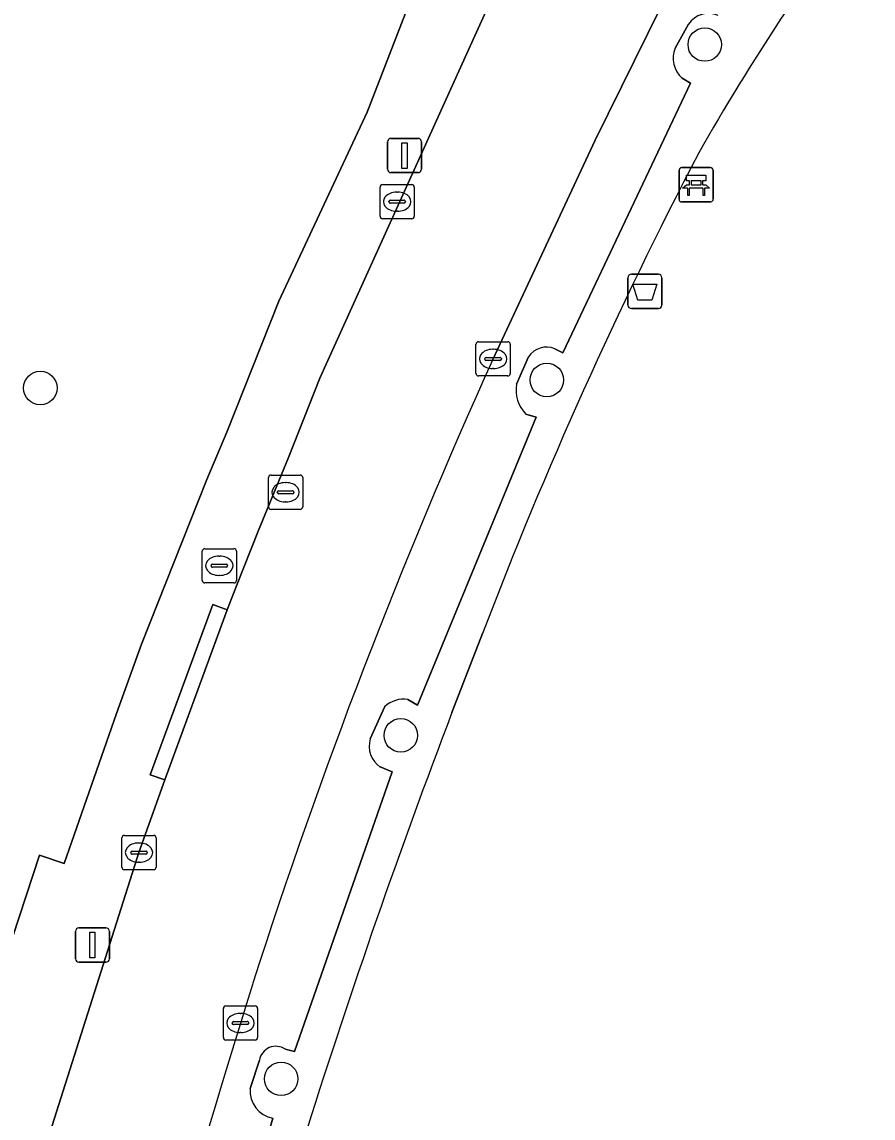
# Model space of a CAD drawing. Extents: x 161692 to 162379, y 380760 to 381678.
# Drawn here: x 161909.81 to 161934.68, y 380930.23 to 380962.24 of the extents above; entities that cross this region are included whole.
import ezdxf

# ---------------------------------------------------------------- set-up
doc = ezdxf.new("R2010")
doc.units = 0
for name, color, linetype in [('IMGEO_Afvalbak', 7, 'Continuous'), ('IMGEO_Bank', 7, 'Continuous'), ('IMGEO_Boom', 7, 'Continuous'), ('IMGEO_Brandkraan', 7, 'Continuous'), ('IMGEO_Erf', 7, 'Continuous'), ('IMGEO_Groenvoorziening', 7, 'Continuous'), ('IMGEO_Kolk', 7, 'Continuous'), ('IMGEO_Lichtmast', 7, 'Continuous'), ('IMGEO_Parkeervlak_open', 7, 'Continuous'), ('IMGEO_Rijbaan_lokaal_open', 7, 'Continuous'), ('IMGEO_Rioolput', 7, 'Continuous'), ('IMGEO_Voetpad_open', 7, 'Continuous')]:
    doc.layers.add(name, color=color, linetype=linetype)

msp = doc.modelspace()

# ---------------------------------------------------------------- linework, layer by layer
at = {"layer": 'IMGEO_Afvalbak'}
for p, q in [((161927.518, 380953.972), (161927.518, 380954.772)), ((161927.518, 380954.772), (161927.518, 380953.972)), ((161927.618, 380954.872), (161928.408, 380954.872)), ((161928.408, 380954.872), (161927.618, 380954.872)), ((161928.508, 380954.772), (161928.508, 380953.972)), ((161928.508, 380953.972), (161928.508, 380954.772)), ((161928.408, 380953.872), (161927.618, 380953.872)), ((161927.618, 380953.872), (161928.408, 380953.872))]:
    msp.add_line(p, q, dxfattribs=at)
msp.add_lwpolyline([(161927.661, 380954.586), (161928.365, 380954.586), (161928.216, 380954.116), (161927.81, 380954.116), (161927.661, 380954.586)], dxfattribs=at)
for centre, start, end in [((161927.618, 380954.772), 90, 180), ((161927.618, 380954.772), 90, 180), ((161928.408, 380954.772), 0, 90), ((161928.408, 380954.772), 360, 90), ((161927.618, 380953.972), 180, 270), ((161927.618, 380953.972), 180, 270), ((161928.408, 380953.972), 270, 0), ((161928.408, 380953.972), 270, 0)]:
    msp.add_arc(centre, 0.1, start, end, dxfattribs=at)
at = {"layer": 'IMGEO_Bank'}
for p, q in [((161929.01, 380957.063), (161929.01, 380957.904)), ((161929.01, 380957.904), (161929.01, 380957.063)), ((161929.085, 380957.988), (161929.926, 380957.988)), ((161929.926, 380957.988), (161929.085, 380957.988)), ((161930.01, 380957.913), (161930.01, 380957.072)), ((161930.01, 380957.072), (161930.01, 380957.913)), ((161929.319, 380957.494), (161929.319, 380957.6)), ((161929.363, 380957.6), (161929.363, 380957.494)), ((161929.651, 380957.606), (161929.369, 380957.606)), ((161929.657, 380957.494), (161929.657, 380957.6)), ((161929.701, 380957.6), (161929.701, 380957.494)), ((161929.707, 380957.386), (161929.314, 380957.386)), ((161929.369, 380957.488), (161929.651, 380957.488)), ((161929.935, 380956.988), (161929.094, 380956.988)), ((161929.094, 380956.988), (161929.935, 380956.988))]:
    msp.add_line(p, q, dxfattribs=at)
for points in [[(161929.313, 380957.606), (161929.227, 380957.606), (161929.227, 380957.767), (161929.79, 380957.767), (161929.79, 380957.606), (161929.707, 380957.606)], [(161929.257, 380957.386), (161929.115, 380957.386), (161929.227, 380957.488), (161929.313, 380957.488)], [(161929.307, 380957.379), (161929.307, 380957.172), (161929.264, 380957.172), (161929.264, 380957.379)], [(161929.707, 380957.488), (161929.79, 380957.488), (161929.902, 380957.386), (161929.763, 380957.386)], [(161929.757, 380957.379), (161929.757, 380957.172), (161929.713, 380957.172), (161929.713, 380957.379)]]:
    msp.add_lwpolyline(points, dxfattribs=at)
for centre, radius, start, end in [((161929.088, 380957.91), 0.0779, 92.4484, 184.2845), ((161929.088, 380957.91), 0.0779, 92.4484, 184.2845), ((161929.932, 380957.91), 0.0779, 2.4484, 94.2845), ((161929.932, 380957.91), 0.0779, 2.4484, 94.2845), ((161929.312, 380957.599), 0.00671, 2.8957, 87.1043), ((161929.369, 380957.599), 0.00671, 92.8957, 177.1043), ((161929.651, 380957.599), 0.00671, 2.8957, 87.1043), ((161929.708, 380957.599), 0.00671, 92.8957, 177.1043), ((161929.257, 380957.379), 0.00671, 2.8957, 87.1043), ((161929.314, 380957.379), 0.00671, 92.8957, 177.1043), ((161929.312, 380957.495), 0.00671, 272.8957, 357.1043), ((161929.369, 380957.495), 0.00671, 182.8957, 267.1043), ((161929.651, 380957.495), 0.00671, 272.8957, 357.1043), ((161929.708, 380957.495), 0.00671, 182.8957, 267.1043), ((161929.706, 380957.379), 0.00671, 2.8957, 87.1043), ((161929.763, 380957.379), 0.00671, 92.8957, 177.1043), ((161929.088, 380957.066), 0.0779, 182.4484, 274.2845), ((161929.088, 380957.066), 0.0779, 182.4484, 274.2845), ((161929.932, 380957.066), 0.0779, 272.4484, 4.2845), ((161929.932, 380957.066), 0.0779, 272.4484, 4.2845)]:
    msp.add_arc(centre, radius, start, end, dxfattribs=at)
at = {"layer": 'IMGEO_Boom'}
for centre in [(161929.762, 380961.582), (161925.148, 380951.785), (161910.348, 380951.55), (161920.881, 380941.405), (161917.385, 380931.372)]:
    msp.add_circle(centre, 0.489, dxfattribs=at)
at = {"layer": 'IMGEO_Brandkraan'}
for p, q in [((161915.079, 380945.932), (161915.079, 380946.784)), ((161915.154, 380946.858), (161916.006, 380946.858)), ((161916.08, 380946.784), (161916.08, 380945.932)), ((161915.338, 380946.352), (161915.338, 380946.364)), ((161915.381, 380946.401), (161915.779, 380946.401)), ((161915.567, 380946.638), (161915.592, 380946.638)), ((161915.822, 380946.364), (161915.822, 380946.352)), ((161915.776, 380946.315), (161915.378, 380946.315)), ((161915.59, 380946.078), (161915.565, 380946.078)), ((161916.006, 380945.858), (161915.154, 380945.858))]:
    msp.add_line(p, q, dxfattribs=at)
for points in [[(161915.079, 380945.932), (161915.079, 380946.784)], [(161915.154, 380946.858), (161916.006, 380946.858)], [(161916.08, 380946.784), (161916.08, 380945.932)], [(161916.006, 380945.858), (161915.154, 380945.858)]]:
    msp.add_lwpolyline(points, dxfattribs=at)
for centre, radius, start, end in [((161915.156, 380946.782), 0.0765, 91.552, 178.448), ((161915.156, 380946.782), 0.0765, 91.552, 178.448), ((161916.004, 380946.782), 0.0765, 1.552, 88.448), ((161916.004, 380946.782), 0.0765, 1.552, 88.448), ((161915.378, 380946.361), 0.0403, 85.8775, 175.7526), ((161915.375, 380946.351), 0.0366, 178.938, 274.7102), ((161915.779, 380946.358), 0.043, 264.8664, 352.4533), ((161915.783, 380946.363), 0.0386, 1.7309, 96.639), ((161915.156, 380945.934), 0.0765, 181.552, 268.448), ((161915.156, 380945.934), 0.0765, 181.552, 268.448), ((161916.004, 380945.934), 0.0765, 271.552, 358.448), ((161916.004, 380945.934), 0.0765, 271.552, 358.448)]:
    msp.add_arc(centre, radius, start, end, dxfattribs=at)
for centre, major_axis, ratio, start_param, end_param in [((161915.566, 380946.358), (-0.387, 0.002), 0.722429, 4.712389, 7.853982), ((161915.591, 380946.358), (-0.39, 0.002), 0.717154, 1.570796, 4.712389)]:
    msp.add_ellipse(centre, major_axis=major_axis, ratio=ratio, start_param=start_param, end_param=end_param, dxfattribs=at)
at = {"layer": 'IMGEO_Erf'}
msp.add_lwpolyline([(161909.538, 380935.504), (161910.322, 380937.903), (161911.048, 380937.662), (161912.574, 380942.048), (161913.306, 380944.069), (161915.212, 380948.879), (161915.8, 380950.259), (161917.318, 380954.087), (161919.894, 380959.612), (161922.862, 380967.263)], dxfattribs=at)
at = {"layer": 'IMGEO_Groenvoorziening'}
msp.add_lwpolyline([(161923.268, 380944.378), (161922.375, 380942.071)], dxfattribs=at)
for centre, radius, start, end in [((161986.989, 380925.932), 65.957, 142.47282, 150.49493), ((162047.034, 380897.116), 132.483, 152.43851, 159.09989), ((162131.741, 380862.326), 224.038, 159.14873, 162.44172)]:
    msp.add_arc(centre, radius, start, end, dxfattribs=at)
at = {"layer": 'IMGEO_Kolk'}
for p, q in [((161920.274, 380956.567), (161920.274, 380957.419)), ((161920.349, 380957.493), (161921.201, 380957.493)), ((161920.762, 380957.273), (161920.787, 380957.273)), ((161921.275, 380957.419), (161921.275, 380956.567)), ((161920.533, 380956.987), (161920.533, 380956.999)), ((161920.971, 380956.95), (161920.573, 380956.95)), ((161920.576, 380957.036), (161920.974, 380957.036)), ((161921.017, 380956.999), (161921.017, 380956.987)), ((161920.785, 380956.713), (161920.76, 380956.713)), ((161921.201, 380956.493), (161920.349, 380956.493)), ((161923.078, 380951.976), (161923.078, 380952.828)), ((161923.153, 380952.902), (161924.005, 380952.902)), ((161924.079, 380952.828), (161924.079, 380951.976)), ((161923.337, 380952.396), (161923.337, 380952.408)), ((161923.38, 380952.445), (161923.778, 380952.445)), ((161923.566, 380952.682), (161923.591, 380952.682)), ((161923.821, 380952.408), (161923.821, 380952.396)), ((161923.775, 380952.359), (161923.377, 380952.359)), ((161923.589, 380952.122), (161923.564, 380952.122)), ((161924.005, 380951.902), (161923.153, 380951.902)), ((161912.73, 380937.555), (161912.73, 380938.407)), ((161912.805, 380938.481), (161913.657, 380938.481)), ((161913.731, 380938.407), (161913.731, 380937.555)), ((161913.032, 380938.024), (161913.43, 380938.024)), ((161913.218, 380938.261), (161913.243, 380938.261)), ((161912.989, 380937.975), (161912.989, 380937.987)), ((161913.427, 380937.938), (161913.029, 380937.938)), ((161913.241, 380937.701), (161913.216, 380937.701)), ((161913.473, 380937.987), (161913.473, 380937.975)), ((161913.657, 380937.481), (161912.805, 380937.481)), ((161915.696, 380932.577), (161915.696, 380933.429)), ((161915.771, 380933.503), (161916.623, 380933.503)), ((161916.184, 380933.283), (161916.209, 380933.283)), ((161916.697, 380933.429), (161916.697, 380932.577)), ((161915.955, 380932.997), (161915.955, 380933.009)), ((161916.393, 380932.96), (161915.995, 380932.96)), ((161915.998, 380933.046), (161916.396, 380933.046)), ((161916.439, 380933.009), (161916.439, 380932.997)), ((161916.207, 380932.723), (161916.182, 380932.723)), ((161916.623, 380932.503), (161915.771, 380932.503))]:
    msp.add_line(p, q, dxfattribs=at)
for points in [[(161920.274, 380956.567), (161920.274, 380957.419)], [(161920.349, 380957.493), (161921.201, 380957.493)], [(161921.275, 380957.419), (161921.275, 380956.567)], [(161921.201, 380956.493), (161920.349, 380956.493)], [(161923.078, 380951.976), (161923.078, 380952.828)], [(161923.153, 380952.902), (161924.005, 380952.902)], [(161924.079, 380952.828), (161924.079, 380951.976)], [(161924.005, 380951.902), (161923.153, 380951.902)], [(161912.73, 380937.555), (161912.73, 380938.407)], [(161912.805, 380938.481), (161913.657, 380938.481)], [(161913.731, 380938.407), (161913.731, 380937.555)], [(161913.657, 380937.481), (161912.805, 380937.481)], [(161915.696, 380932.577), (161915.696, 380933.429)], [(161915.771, 380933.503), (161916.623, 380933.503)], [(161916.697, 380933.429), (161916.697, 380932.577)], [(161916.623, 380932.503), (161915.771, 380932.503)]]:
    msp.add_lwpolyline(points, dxfattribs=at)
for centre, radius, start, end in [((161920.351, 380957.417), 0.0765, 91.552, 178.448), ((161920.351, 380957.417), 0.0765, 91.552, 178.448), ((161921.199, 380957.417), 0.0765, 1.552, 88.448), ((161921.199, 380957.417), 0.0765, 1.552, 88.448), ((161920.573, 380956.996), 0.0403, 85.8775, 175.7526), ((161920.57, 380956.986), 0.0366, 178.938, 274.7102), ((161920.974, 380956.993), 0.043, 264.8664, 352.4533), ((161920.978, 380956.998), 0.0386, 1.7309, 96.639), ((161920.351, 380956.569), 0.0765, 181.552, 268.448), ((161920.351, 380956.569), 0.0765, 181.552, 268.448), ((161921.199, 380956.569), 0.0765, 271.552, 358.448), ((161921.199, 380956.569), 0.0765, 271.552, 358.448), ((161923.155, 380952.826), 0.0765, 91.552, 178.448), ((161923.155, 380952.826), 0.0765, 91.552, 178.448), ((161924.003, 380952.826), 0.0765, 1.552, 88.448), ((161924.003, 380952.826), 0.0765, 1.552, 88.448), ((161923.377, 380952.405), 0.0403, 85.8775, 175.7526), ((161923.782, 380952.407), 0.0386, 1.7309, 96.639), ((161923.374, 380952.395), 0.0366, 178.938, 274.7102), ((161923.778, 380952.402), 0.043, 264.8664, 352.4533), ((161923.155, 380951.978), 0.0765, 181.552, 268.448), ((161923.155, 380951.978), 0.0765, 181.552, 268.448), ((161924.003, 380951.978), 0.0765, 271.552, 358.448), ((161924.003, 380951.978), 0.0765, 271.552, 358.448), ((161912.807, 380938.405), 0.0765, 91.552, 178.448), ((161912.807, 380938.405), 0.0765, 91.552, 178.448), ((161913.655, 380938.405), 0.0765, 1.552, 88.448), ((161913.655, 380938.405), 0.0765, 1.552, 88.448), ((161913.029, 380937.984), 0.0403, 85.8775, 175.7526), ((161913.434, 380937.986), 0.0386, 1.7309, 96.639), ((161913.026, 380937.974), 0.0366, 178.938, 274.7102), ((161913.43, 380937.981), 0.043, 264.8664, 352.4533), ((161912.807, 380937.557), 0.0765, 181.552, 268.448), ((161912.807, 380937.557), 0.0765, 181.552, 268.448), ((161913.655, 380937.557), 0.0765, 271.552, 358.448), ((161913.655, 380937.557), 0.0765, 271.552, 358.448), ((161915.773, 380933.427), 0.0765, 91.552, 178.448), ((161915.773, 380933.427), 0.0765, 91.552, 178.448), ((161916.621, 380933.427), 0.0765, 1.552, 88.448), ((161916.621, 380933.427), 0.0765, 1.552, 88.448), ((161915.995, 380933.006), 0.0403, 85.8775, 175.7526), ((161915.992, 380932.996), 0.0366, 178.938, 274.7102), ((161916.396, 380933.003), 0.043, 264.8664, 352.4533), ((161916.4, 380933.008), 0.0386, 1.7309, 96.639), ((161915.773, 380932.579), 0.0765, 181.552, 268.448), ((161915.773, 380932.579), 0.0765, 181.552, 268.448), ((161916.621, 380932.579), 0.0765, 271.552, 358.448), ((161916.621, 380932.579), 0.0765, 271.552, 358.448)]:
    msp.add_arc(centre, radius, start, end, dxfattribs=at)
for centre, major_axis, ratio, start_param, end_param in [((161920.761, 380956.993), (-0.387, 0.002), 0.722429, 4.712389, 7.853982), ((161920.786, 380956.993), (-0.39, 0.002), 0.717154, 1.570796, 4.712389), ((161923.565, 380952.402), (-0.387, 0.002), 0.722429, 4.712389, 7.853982), ((161923.59, 380952.402), (-0.39, 0.002), 0.717154, 1.570796, 4.712389), ((161913.217, 380937.981), (-0.387, 0.002), 0.722429, 4.712389, 7.853982), ((161913.242, 380937.981), (-0.39, 0.002), 0.717154, 1.570796, 4.712389), ((161916.183, 380933.003), (-0.387, 0.002), 0.722429, 4.712389, 7.853982), ((161916.208, 380933.003), (-0.39, 0.002), 0.717154, 1.570796, 4.712389)]:
    msp.add_ellipse(centre, major_axis=major_axis, ratio=ratio, start_param=start_param, end_param=end_param, dxfattribs=at)
at = {"layer": 'IMGEO_Lichtmast'}
for p, q in [((161920.594, 380958.842), (161921.384, 380958.842)), ((161921.384, 380958.842), (161920.594, 380958.842)), ((161920.494, 380957.942), (161920.494, 380958.742)), ((161920.494, 380958.742), (161920.494, 380957.942)), ((161921.484, 380958.742), (161921.484, 380957.942)), ((161921.484, 380957.942), (161921.484, 380958.742)), ((161921.384, 380957.842), (161920.594, 380957.842)), ((161920.594, 380957.842), (161921.384, 380957.842)), ((161911.475, 380935.779), (161912.265, 380935.779)), ((161912.265, 380935.779), (161911.475, 380935.779)), ((161911.375, 380934.879), (161911.375, 380935.679)), ((161911.375, 380935.679), (161911.375, 380934.879)), ((161912.365, 380935.679), (161912.365, 380934.879)), ((161912.365, 380934.879), (161912.365, 380935.679)), ((161912.265, 380934.779), (161911.475, 380934.779)), ((161911.475, 380934.779), (161912.265, 380934.779))]:
    msp.add_line(p, q, dxfattribs=at)
for points in [[(161920.914, 380958.717), (161921.064, 380958.717), (161921.064, 380957.967), (161920.914, 380957.967), (161920.914, 380958.717)], [(161911.795, 380935.654), (161911.945, 380935.654), (161911.945, 380934.904), (161911.795, 380934.904), (161911.795, 380935.654)]]:
    msp.add_lwpolyline(points, dxfattribs=at)
for centre, start, end in [((161920.594, 380958.742), 90, 180), ((161920.594, 380958.742), 90, 180), ((161921.384, 380958.742), 0, 90), ((161921.384, 380958.742), 360, 90), ((161920.594, 380957.942), 180, 270), ((161920.594, 380957.942), 180, 270), ((161921.384, 380957.942), 270, 0), ((161921.384, 380957.942), 270, 0), ((161911.475, 380935.679), 90, 180), ((161911.475, 380935.679), 90, 180), ((161912.265, 380935.679), 0, 90), ((161912.265, 380935.679), 360, 90), ((161911.475, 380934.879), 180, 270), ((161911.475, 380934.879), 180, 270), ((161912.265, 380934.879), 270, 0), ((161912.265, 380934.879), 270, 0)]:
    msp.add_arc(centre, 0.1, start, end, dxfattribs=at)
at = {"layer": 'IMGEO_Parkeervlak_open'}
for points in [[(161928.479, 380962.675), (161926.561, 380958.791), (161923.57, 380952.384)], [(161928.898, 380961.48), (161929.29, 380962.18)], [(161925.378, 380952.697), (161925.62, 380952.583), (161929.345, 380960.453), (161929.103, 380960.605)], [(161924.264, 380951.666), (161924.617, 380952.466)], [(161921.088, 380942.451), (161921.368, 380942.287), (161924.838, 380950.702), (161924.533, 380950.79)], [(161919.987, 380941.306), (161920.416, 380942.247)], [(161917.507, 380932.239), (161917.776, 380932.17), (161920.624, 380940.342), (161920.281, 380940.481)], [(161916.484, 380931.088), (161916.748, 380931.914)], [(161914.325, 380921.254), (161914.528, 380921.191), (161917.146, 380930.226)]]:
    msp.add_lwpolyline(points, dxfattribs=at)
for centre, radius, start, end in [((161929.875, 380961.79), 0.703, 66.7663, 146.3148), ((161929.601, 380961.183), 0.763, 157.0974, 229.2741), ((161925.135, 380952.127), 0.619, 66.923, 146.8481), ((162078.053, 380882.469), 169.567, 155.64955, 162.25057), ((161925.237, 380951.486), 0.99, 169.4918, 224.6493), ((161920.96, 380941.665), 0.796, 80.7192, 133.0544), ((161920.702, 380941.096), 0.746, 163.6417, 235.5868), ((162183.467, 380850.295), 279.775, 162.55658, 166.67153), ((161917.233, 380931.831), 0.492, 56.0693, 170.2914), ((161917.265, 380931.003), 0.786, 173.7679, 261.2793)]:
    msp.add_arc(centre, radius, start, end, dxfattribs=at)
at = {"layer": 'IMGEO_Rijbaan_lokaal_open'}
for points in [[(161924.606, 380965.289), (161923.089, 380961.942), (161918.511, 380951.841), (161917.602, 380949.522), (161916.709, 380947.369), (161916.081, 380945.769), (161915.806, 380945.07), (161913.986, 380940.104), (161913.231, 380937.981), (161910.235, 380928.573), (161909.204, 380924.931)], [(161923.57, 380952.384), (161926.561, 380958.791), (161928.479, 380962.675)]]:
    msp.add_lwpolyline(points, dxfattribs=at)
for centre, radius, start, end in [((162078.053, 380882.469), 169.567, 155.64955, 162.25057), ((162183.467, 380850.295), 279.775, 162.55658, 166.67153)]:
    msp.add_arc(centre, radius, start, end, dxfattribs=at)
at = {"layer": 'IMGEO_Rioolput'}
for p, q in [((161917.014, 380948.081), (161917.014, 380948.933)), ((161917.089, 380949.007), (161917.941, 380949.007)), ((161918.015, 380948.933), (161918.015, 380948.081)), ((161917.502, 380948.787), (161917.527, 380948.787)), ((161917.273, 380948.501), (161917.273, 380948.513)), ((161917.711, 380948.464), (161917.313, 380948.464)), ((161917.316, 380948.55), (161917.714, 380948.55)), ((161917.757, 380948.513), (161917.757, 380948.501)), ((161917.941, 380948.007), (161917.089, 380948.007)), ((161917.525, 380948.227), (161917.5, 380948.227))]:
    msp.add_line(p, q, dxfattribs=at)
for points in [[(161917.014, 380948.081), (161917.014, 380948.933)], [(161917.089, 380949.007), (161917.941, 380949.007)], [(161918.015, 380948.933), (161918.015, 380948.081)], [(161917.941, 380948.007), (161917.089, 380948.007)]]:
    msp.add_lwpolyline(points, dxfattribs=at)
for centre, radius, start, end in [((161917.091, 380948.931), 0.0765, 91.552, 178.448), ((161917.091, 380948.931), 0.0765, 91.552, 178.448), ((161917.939, 380948.931), 0.0765, 1.552, 88.448), ((161917.939, 380948.931), 0.0765, 1.552, 88.448), ((161917.313, 380948.51), 0.0403, 85.8775, 175.7526), ((161917.31, 380948.5), 0.0366, 178.938, 274.7102), ((161917.714, 380948.507), 0.043, 264.8664, 352.4533), ((161917.718, 380948.512), 0.0386, 1.7309, 96.639), ((161917.091, 380948.083), 0.0765, 181.552, 268.448), ((161917.091, 380948.083), 0.0765, 181.552, 268.448), ((161917.939, 380948.083), 0.0765, 271.552, 358.448), ((161917.939, 380948.083), 0.0765, 271.552, 358.448)]:
    msp.add_arc(centre, radius, start, end, dxfattribs=at)
for centre, major_axis, ratio, start_param, end_param in [((161917.501, 380948.507), (-0.387, 0.002), 0.722429, 4.712389, 7.853982), ((161917.526, 380948.507), (-0.39, 0.002), 0.717154, 1.570796, 4.712389)]:
    msp.add_ellipse(centre, major_axis=major_axis, ratio=ratio, start_param=start_param, end_param=end_param, dxfattribs=at)
at = {"layer": 'IMGEO_Voetpad_open'}
for points in [[(161923.089, 380961.942), (161924.606, 380965.289), (161925.681, 380967.252), (161927.496, 380970.047), (161927.127, 380970.309), (161924.047, 380972.412)], [(161922.862, 380967.263), (161919.894, 380959.612), (161917.318, 380954.087), (161915.8, 380950.259), (161915.212, 380948.879), (161913.306, 380944.069), (161912.574, 380942.048), (161911.048, 380937.662), (161910.322, 380937.903), (161909.538, 380935.504)], [(161929.29, 380962.18), (161928.898, 380961.48)], [(161909.204, 380924.931), (161910.235, 380928.573), (161913.231, 380937.981), (161913.986, 380940.104), (161913.558, 380940.248), (161915.388, 380945.223), (161915.806, 380945.07), (161916.081, 380945.769), (161916.709, 380947.369), (161917.602, 380949.522), (161918.511, 380951.841), (161923.089, 380961.942)], [(161929.103, 380960.605), (161929.345, 380960.453), (161925.62, 380952.583), (161925.378, 380952.697)], [(161924.617, 380952.466), (161924.264, 380951.666)], [(161924.533, 380950.79), (161924.838, 380950.702), (161921.368, 380942.287), (161921.088, 380942.451)], [(161922.375, 380942.071), (161923.268, 380944.378)], [(161920.416, 380942.247), (161919.987, 380941.306)], [(161920.281, 380940.481), (161920.624, 380940.342), (161917.776, 380932.17), (161917.507, 380932.239)], [(161916.748, 380931.914), (161916.484, 380931.088)], [(161917.146, 380930.226), (161914.528, 380921.191), (161914.325, 380921.254)]]:
    msp.add_lwpolyline(points, dxfattribs=at)
msp.add_lwpolyline([(161913.986, 380940.104), (161915.806, 380945.07), (161915.388, 380945.223), (161913.558, 380940.248)], close=True, dxfattribs=at)
for centre, radius, start, end in [((161986.989, 380925.932), 65.957, 142.47282, 150.49493), ((161929.875, 380961.79), 0.703, 66.7663, 146.3148), ((161929.601, 380961.183), 0.763, 157.0974, 229.2741), ((162047.034, 380897.116), 132.483, 152.43851, 159.09989), ((161925.135, 380952.127), 0.619, 66.923, 146.8481), ((161925.237, 380951.486), 0.99, 169.4918, 224.6493), ((161920.96, 380941.665), 0.796, 80.7192, 133.0544), ((162131.741, 380862.326), 224.038, 159.14873, 162.44172), ((161920.702, 380941.096), 0.746, 163.6417, 235.5868), ((161917.233, 380931.831), 0.492, 56.0693, 170.2914), ((161917.265, 380931.003), 0.786, 173.7679, 261.2793)]:
    msp.add_arc(centre, radius, start, end, dxfattribs=at)

doc.saveas('drawing.dxf')
